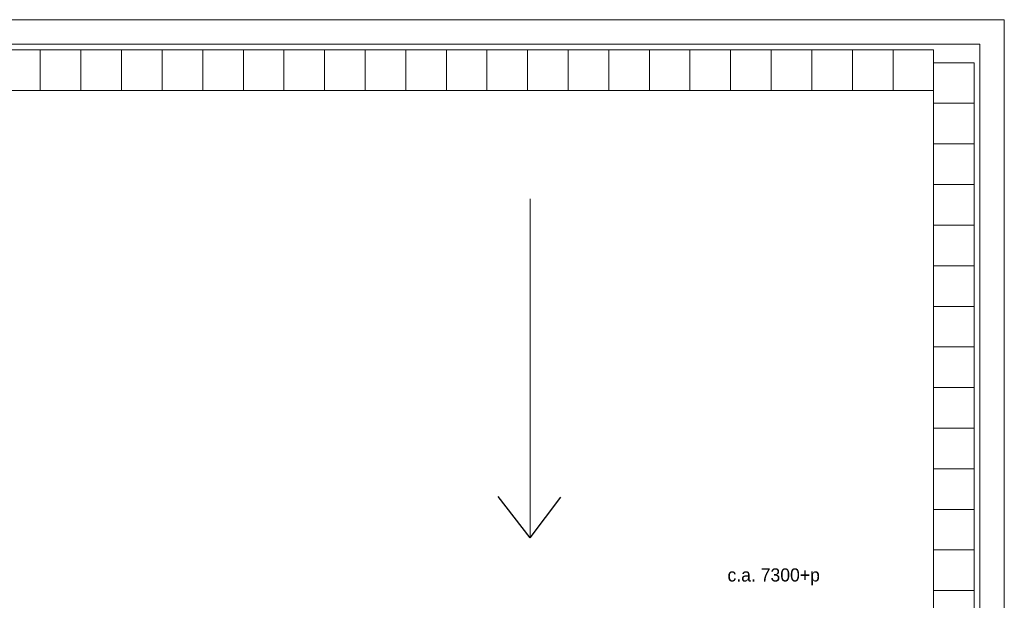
# Model space of a CAD drawing. Header units: millimetres. Extents: x -526411 to -400573, y 47353 to 130199.
# Tile 543 of 543: x -412698 to -400573, y 115417 to 122567. Entities that reach past the tile are written whole.
import ezdxf

# ---------------------------------------------------------------- set-up
doc = ezdxf.new("R2010")
doc.units = ezdxf.units.MM
doc.layers.add('01_ALGEMEEN', color=7, linetype='Continuous', lineweight=18)
doc.layers.add('m-pg-03_AI_dwg', color=8, linetype='Continuous', lineweight=18)
doc.styles.add('Frutiger', font='Frutrg__0.ttf', dxfattribs={"height": 7.29503})

# ---------------------------------------------------------------- blocks, each defined once
blk = doc.blocks.new('m-pg-03_AI_dwg_block 2125-641091-3e Verdieping - Percelen telling LI')
at = {"layer": '01_ALGEMEEN', "color": 213, "lineweight": 13}
blk.add_line((2675.6, 1570.81), (2675.6, 1382.83), dxfattribs=at)
blk = doc.blocks.new('m-pg-03_AI_dwg_block 2126-641092-3e Verdieping - Percelen telling LI')
at = {"layer": '01_ALGEMEEN', "color": 253, "lineweight": 25}
blk.add_line((2675.6, 1382.83), (2657.84, 1405.72), dxfattribs=at)
blk = doc.blocks.new('m-pg-03_AI_dwg_block 2127-641093-3e Verdieping - Percelen telling LI')
at = {"layer": '01_ALGEMEEN', "color": 253, "lineweight": 25}
blk.add_line((2675.6, 1382.83), (2692.56, 1405.41), dxfattribs=at)
blk = doc.blocks.new('m-pg-03_AI_dwg_block 2124-641094-3e Verdieping - Percelen telling LI')
for name in ['m-pg-03_AI_dwg_block 2125-641091-3e Verdieping - Percelen telling LI', 'm-pg-03_AI_dwg_block 2126-641092-3e Verdieping - Percelen telling LI', 'm-pg-03_AI_dwg_block 2127-641093-3e Verdieping - Percelen telling LI']:
    blk.add_blockref(name, (0, 0))
blk = doc.blocks.new('m-pg-03_AI_dwg_block 2145-641112-3e Verdieping - Percelen telling LI')
at = {"layer": '01_ALGEMEEN', "color": 133, "flags": 128}
blk.add_lwpolyline([(1439.8, 1670.16), (2938.42, 1670.16), (2938.42, 1015.39), (1439.8, 1015.39), (1439.8, 1064.93), (1453.31, 1064.93), (1453.31, 1028.9), (2924.92, 1028.9), (2924.92, 1656.65), (1453.31, 1656.65), (1453.31, 1301.78), (1439.8, 1301.78)], close=True, dxfattribs=at)
blk = doc.blocks.new('m-pg-03_AI_dwg_block 2165-641132-3e Verdieping - Percelen telling LI')
at = {"layer": '01_ALGEMEEN', "insert": (2784.93, 1365.9), "char_height": 7.295, "width": 64.6329, "attachment_point": 1, "line_spacing_factor": 1.017696, "style": 'Frutiger'}
blk.add_mtext('c.a. 7300+p', dxfattribs=at)
blk = doc.blocks.new('m-pg-03_AI_dwg_block 2005-641148-3e Verdieping - Percelen telling LI')
for name in ['m-pg-03_AI_dwg_block 2145-641112-3e Verdieping - Percelen telling LI', 'm-pg-03_AI_dwg_block 2124-641094-3e Verdieping - Percelen telling LI', 'm-pg-03_AI_dwg_block 2165-641132-3e Verdieping - Percelen telling LI']:
    blk.add_blockref(name, (0, 0))
blk = doc.blocks.new('m-pg-03_AI_dwg_block 2-641149-3e Verdieping - Percelen telling LI')
blk.add_blockref('m-pg-03_AI_dwg_block 2005-641148-3e Verdieping - Percelen telling LI', (0, 0))
blk = doc.blocks.new('m-pg-03_AI_dwg_block 3635-642603-3e Verdieping - Percelen telling LI')
at = {"layer": '01_ALGEMEEN', "color": 9, "lineweight": 9, "flags": 128}
blk.add_lwpolyline([(2921.76, 1646.29), (2899.24, 1646.29), (2899.24, 1623.78), (2921.76, 1623.78)], close=True, dxfattribs=at)
blk = doc.blocks.new('m-pg-03_AI_dwg_block 3634-642604-3e Verdieping - Percelen telling LI')
blk.add_blockref('m-pg-03_AI_dwg_block 3635-642603-3e Verdieping - Percelen telling LI', (0, 0))
blk = doc.blocks.new('m-pg-03_AI_dwg_block 3637-642605-3e Verdieping - Percelen telling LI')
at = {"layer": '01_ALGEMEEN', "color": 9, "lineweight": 9, "flags": 128}
blk.add_lwpolyline([(2921.76, 1623.78), (2899.24, 1623.78), (2899.24, 1601.26), (2921.76, 1601.26)], close=True, dxfattribs=at)
blk = doc.blocks.new('m-pg-03_AI_dwg_block 3636-642606-3e Verdieping - Percelen telling LI')
blk.add_blockref('m-pg-03_AI_dwg_block 3637-642605-3e Verdieping - Percelen telling LI', (0, 0))
blk = doc.blocks.new('m-pg-03_AI_dwg_block 3639-642607-3e Verdieping - Percelen telling LI')
at = {"layer": '01_ALGEMEEN', "color": 9, "lineweight": 9, "flags": 128}
blk.add_lwpolyline([(2921.76, 1601.26), (2899.24, 1601.26), (2899.24, 1578.75), (2921.76, 1578.75)], close=True, dxfattribs=at)
blk = doc.blocks.new('m-pg-03_AI_dwg_block 3638-642608-3e Verdieping - Percelen telling LI')
blk.add_blockref('m-pg-03_AI_dwg_block 3639-642607-3e Verdieping - Percelen telling LI', (0, 0))
blk = doc.blocks.new('m-pg-03_AI_dwg_block 3641-642609-3e Verdieping - Percelen telling LI')
at = {"layer": '01_ALGEMEEN', "color": 9, "lineweight": 9, "flags": 128}
blk.add_lwpolyline([(2921.76, 1578.75), (2899.24, 1578.75), (2899.24, 1556.23), (2921.76, 1556.23)], close=True, dxfattribs=at)
blk = doc.blocks.new('m-pg-03_AI_dwg_block 3640-642610-3e Verdieping - Percelen telling LI')
blk.add_blockref('m-pg-03_AI_dwg_block 3641-642609-3e Verdieping - Percelen telling LI', (0, 0))
blk = doc.blocks.new('m-pg-03_AI_dwg_block 3643-642611-3e Verdieping - Percelen telling LI')
at = {"layer": '01_ALGEMEEN', "color": 9, "lineweight": 9, "flags": 128}
blk.add_lwpolyline([(2921.76, 1556.23), (2899.24, 1556.23), (2899.24, 1533.71), (2921.76, 1533.71)], close=True, dxfattribs=at)
blk = doc.blocks.new('m-pg-03_AI_dwg_block 3642-642612-3e Verdieping - Percelen telling LI')
blk.add_blockref('m-pg-03_AI_dwg_block 3643-642611-3e Verdieping - Percelen telling LI', (0, 0))
blk = doc.blocks.new('m-pg-03_AI_dwg_block 3645-642613-3e Verdieping - Percelen telling LI')
at = {"layer": '01_ALGEMEEN', "color": 9, "lineweight": 9, "flags": 128}
blk.add_lwpolyline([(2921.76, 1533.71), (2899.24, 1533.71), (2899.24, 1511.2), (2921.76, 1511.2)], close=True, dxfattribs=at)
blk = doc.blocks.new('m-pg-03_AI_dwg_block 3644-642614-3e Verdieping - Percelen telling LI')
blk.add_blockref('m-pg-03_AI_dwg_block 3645-642613-3e Verdieping - Percelen telling LI', (0, 0))
blk = doc.blocks.new('m-pg-03_AI_dwg_block 3647-642615-3e Verdieping - Percelen telling LI')
at = {"layer": '01_ALGEMEEN', "color": 9, "lineweight": 9, "flags": 128}
blk.add_lwpolyline([(2921.76, 1511.2), (2899.24, 1511.2), (2899.24, 1488.68), (2921.76, 1488.68)], close=True, dxfattribs=at)
blk = doc.blocks.new('m-pg-03_AI_dwg_block 3646-642616-3e Verdieping - Percelen telling LI')
blk.add_blockref('m-pg-03_AI_dwg_block 3647-642615-3e Verdieping - Percelen telling LI', (0, 0))
blk = doc.blocks.new('m-pg-03_AI_dwg_block 3649-642617-3e Verdieping - Percelen telling LI')
at = {"layer": '01_ALGEMEEN', "color": 9, "lineweight": 9, "flags": 128}
blk.add_lwpolyline([(2921.76, 1488.68), (2899.24, 1488.68), (2899.24, 1466.17), (2921.76, 1466.17)], close=True, dxfattribs=at)
blk = doc.blocks.new('m-pg-03_AI_dwg_block 3648-642618-3e Verdieping - Percelen telling LI')
blk.add_blockref('m-pg-03_AI_dwg_block 3649-642617-3e Verdieping - Percelen telling LI', (0, 0))
blk = doc.blocks.new('m-pg-03_AI_dwg_block 3651-642619-3e Verdieping - Percelen telling LI')
at = {"layer": '01_ALGEMEEN', "color": 9, "lineweight": 9, "flags": 128}
blk.add_lwpolyline([(2921.76, 1466.17), (2899.24, 1466.17), (2899.24, 1443.65), (2921.76, 1443.65)], close=True, dxfattribs=at)
blk = doc.blocks.new('m-pg-03_AI_dwg_block 3650-642620-3e Verdieping - Percelen telling LI')
blk.add_blockref('m-pg-03_AI_dwg_block 3651-642619-3e Verdieping - Percelen telling LI', (0, 0))
blk = doc.blocks.new('m-pg-03_AI_dwg_block 3653-642621-3e Verdieping - Percelen telling LI')
at = {"layer": '01_ALGEMEEN', "color": 9, "lineweight": 9, "flags": 128}
blk.add_lwpolyline([(2921.76, 1443.65), (2899.24, 1443.65), (2899.24, 1421.14), (2921.76, 1421.14)], close=True, dxfattribs=at)
blk = doc.blocks.new('m-pg-03_AI_dwg_block 3652-642622-3e Verdieping - Percelen telling LI')
blk.add_blockref('m-pg-03_AI_dwg_block 3653-642621-3e Verdieping - Percelen telling LI', (0, 0))
blk = doc.blocks.new('m-pg-03_AI_dwg_block 3655-642623-3e Verdieping - Percelen telling LI')
at = {"layer": '01_ALGEMEEN', "color": 9, "lineweight": 9, "flags": 128}
blk.add_lwpolyline([(2921.76, 1421.14), (2899.24, 1421.14), (2899.24, 1398.62), (2921.76, 1398.62)], close=True, dxfattribs=at)
blk = doc.blocks.new('m-pg-03_AI_dwg_block 3654-642624-3e Verdieping - Percelen telling LI')
blk.add_blockref('m-pg-03_AI_dwg_block 3655-642623-3e Verdieping - Percelen telling LI', (0, 0))
blk = doc.blocks.new('m-pg-03_AI_dwg_block 3657-642625-3e Verdieping - Percelen telling LI')
at = {"layer": '01_ALGEMEEN', "color": 9, "lineweight": 9, "flags": 128}
blk.add_lwpolyline([(2921.76, 1398.62), (2899.24, 1398.62), (2899.24, 1376.11), (2921.76, 1376.11)], close=True, dxfattribs=at)
blk = doc.blocks.new('m-pg-03_AI_dwg_block 3656-642626-3e Verdieping - Percelen telling LI')
blk.add_blockref('m-pg-03_AI_dwg_block 3657-642625-3e Verdieping - Percelen telling LI', (0, 0))
blk = doc.blocks.new('m-pg-03_AI_dwg_block 3659-642627-3e Verdieping - Percelen telling LI')
at = {"layer": '01_ALGEMEEN', "color": 9, "lineweight": 9, "flags": 128}
blk.add_lwpolyline([(2921.76, 1376.11), (2899.24, 1376.11), (2899.24, 1353.59), (2921.76, 1353.59)], close=True, dxfattribs=at)
blk = doc.blocks.new('m-pg-03_AI_dwg_block 3658-642628-3e Verdieping - Percelen telling LI')
blk.add_blockref('m-pg-03_AI_dwg_block 3659-642627-3e Verdieping - Percelen telling LI', (0, 0))
blk = doc.blocks.new('m-pg-03_AI_dwg_block 3661-642629-3e Verdieping - Percelen telling LI')
at = {"layer": '01_ALGEMEEN', "color": 9, "lineweight": 9, "flags": 128}
blk.add_lwpolyline([(2921.76, 1353.59), (2899.24, 1353.59), (2899.24, 1331.07), (2921.76, 1331.07)], close=True, dxfattribs=at)
blk = doc.blocks.new('m-pg-03_AI_dwg_block 3660-642630-3e Verdieping - Percelen telling LI')
blk.add_blockref('m-pg-03_AI_dwg_block 3661-642629-3e Verdieping - Percelen telling LI', (0, 0))
blk = doc.blocks.new('m-pg-03_AI_dwg_block 3679-642647-3e Verdieping - Percelen telling LI')
at = {"layer": '01_ALGEMEEN', "color": 9, "lineweight": 9, "flags": 128}
blk.add_lwpolyline([(2899.24, 1653.5), (2876.73, 1653.5), (2876.73, 1630.98), (2899.24, 1630.98)], close=True, dxfattribs=at)
blk = doc.blocks.new('m-pg-03_AI_dwg_block 3678-642648-3e Verdieping - Percelen telling LI')
blk.add_blockref('m-pg-03_AI_dwg_block 3679-642647-3e Verdieping - Percelen telling LI', (0, 0))
blk = doc.blocks.new('m-pg-03_AI_dwg_block 3693-642661-3e Verdieping - Percelen telling LI')
at = {"layer": '01_ALGEMEEN', "color": 9, "lineweight": 9, "flags": 128}
blk.add_lwpolyline([(2876.73, 1653.5), (2854.21, 1653.5), (2854.21, 1630.98), (2876.73, 1630.98)], close=True, dxfattribs=at)
blk = doc.blocks.new('m-pg-03_AI_dwg_block 3692-642662-3e Verdieping - Percelen telling LI')
blk.add_blockref('m-pg-03_AI_dwg_block 3693-642661-3e Verdieping - Percelen telling LI', (0, 0))
blk = doc.blocks.new('m-pg-03_AI_dwg_block 3695-642663-3e Verdieping - Percelen telling LI')
at = {"layer": '01_ALGEMEEN', "color": 9, "lineweight": 9, "flags": 128}
blk.add_lwpolyline([(2854.21, 1653.5), (2831.7, 1653.5), (2831.7, 1630.98), (2854.21, 1630.98)], close=True, dxfattribs=at)
blk = doc.blocks.new('m-pg-03_AI_dwg_block 3694-642664-3e Verdieping - Percelen telling LI')
blk.add_blockref('m-pg-03_AI_dwg_block 3695-642663-3e Verdieping - Percelen telling LI', (0, 0))
blk = doc.blocks.new('m-pg-03_AI_dwg_block 3697-642665-3e Verdieping - Percelen telling LI')
at = {"layer": '01_ALGEMEEN', "color": 9, "lineweight": 9, "flags": 128}
blk.add_lwpolyline([(2831.7, 1653.5), (2809.18, 1653.5), (2809.18, 1630.98), (2831.7, 1630.98)], close=True, dxfattribs=at)
blk = doc.blocks.new('m-pg-03_AI_dwg_block 3696-642666-3e Verdieping - Percelen telling LI')
blk.add_blockref('m-pg-03_AI_dwg_block 3697-642665-3e Verdieping - Percelen telling LI', (0, 0))
blk = doc.blocks.new('m-pg-03_AI_dwg_block 3699-642667-3e Verdieping - Percelen telling LI')
at = {"layer": '01_ALGEMEEN', "color": 9, "lineweight": 9, "flags": 128}
blk.add_lwpolyline([(2809.18, 1653.5), (2786.67, 1653.5), (2786.67, 1630.98), (2809.18, 1630.98)], close=True, dxfattribs=at)
blk = doc.blocks.new('m-pg-03_AI_dwg_block 3698-642668-3e Verdieping - Percelen telling LI')
blk.add_blockref('m-pg-03_AI_dwg_block 3699-642667-3e Verdieping - Percelen telling LI', (0, 0))
blk = doc.blocks.new('m-pg-03_AI_dwg_block 3701-642669-3e Verdieping - Percelen telling LI')
at = {"layer": '01_ALGEMEEN', "color": 9, "lineweight": 9, "flags": 128}
blk.add_lwpolyline([(2786.67, 1653.5), (2764.15, 1653.5), (2764.15, 1630.98), (2786.67, 1630.98)], close=True, dxfattribs=at)
blk = doc.blocks.new('m-pg-03_AI_dwg_block 3700-642670-3e Verdieping - Percelen telling LI')
blk.add_blockref('m-pg-03_AI_dwg_block 3701-642669-3e Verdieping - Percelen telling LI', (0, 0))
blk = doc.blocks.new('m-pg-03_AI_dwg_block 3703-642671-3e Verdieping - Percelen telling LI')
at = {"layer": '01_ALGEMEEN', "color": 9, "lineweight": 9, "flags": 128}
blk.add_lwpolyline([(2764.15, 1653.5), (2741.64, 1653.5), (2741.64, 1630.98), (2764.15, 1630.98)], close=True, dxfattribs=at)
blk = doc.blocks.new('m-pg-03_AI_dwg_block 3702-642672-3e Verdieping - Percelen telling LI')
blk.add_blockref('m-pg-03_AI_dwg_block 3703-642671-3e Verdieping - Percelen telling LI', (0, 0))
blk = doc.blocks.new('m-pg-03_AI_dwg_block 3705-642673-3e Verdieping - Percelen telling LI')
at = {"layer": '01_ALGEMEEN', "color": 9, "lineweight": 9, "flags": 128}
blk.add_lwpolyline([(2741.64, 1653.5), (2719.12, 1653.5), (2719.12, 1630.98), (2741.64, 1630.98)], close=True, dxfattribs=at)
blk = doc.blocks.new('m-pg-03_AI_dwg_block 3704-642674-3e Verdieping - Percelen telling LI')
blk.add_blockref('m-pg-03_AI_dwg_block 3705-642673-3e Verdieping - Percelen telling LI', (0, 0))
blk = doc.blocks.new('m-pg-03_AI_dwg_block 3707-642675-3e Verdieping - Percelen telling LI')
at = {"layer": '01_ALGEMEEN', "color": 9, "lineweight": 9, "flags": 128}
blk.add_lwpolyline([(2719.12, 1653.5), (2696.61, 1653.5), (2696.61, 1630.98), (2719.12, 1630.98)], close=True, dxfattribs=at)
blk = doc.blocks.new('m-pg-03_AI_dwg_block 3706-642676-3e Verdieping - Percelen telling LI')
blk.add_blockref('m-pg-03_AI_dwg_block 3707-642675-3e Verdieping - Percelen telling LI', (0, 0))
blk = doc.blocks.new('m-pg-03_AI_dwg_block 3709-642677-3e Verdieping - Percelen telling LI')
at = {"layer": '01_ALGEMEEN', "color": 9, "lineweight": 9, "flags": 128}
blk.add_lwpolyline([(2696.61, 1653.5), (2674.09, 1653.5), (2674.09, 1630.98), (2696.61, 1630.98)], close=True, dxfattribs=at)
blk = doc.blocks.new('m-pg-03_AI_dwg_block 3708-642678-3e Verdieping - Percelen telling LI')
blk.add_blockref('m-pg-03_AI_dwg_block 3709-642677-3e Verdieping - Percelen telling LI', (0, 0))
blk = doc.blocks.new('m-pg-03_AI_dwg_block 3711-642679-3e Verdieping - Percelen telling LI')
at = {"layer": '01_ALGEMEEN', "color": 9, "lineweight": 9, "flags": 128}
blk.add_lwpolyline([(2674.09, 1653.5), (2651.57, 1653.5), (2651.57, 1630.98), (2674.09, 1630.98)], close=True, dxfattribs=at)
blk = doc.blocks.new('m-pg-03_AI_dwg_block 3710-642680-3e Verdieping - Percelen telling LI')
blk.add_blockref('m-pg-03_AI_dwg_block 3711-642679-3e Verdieping - Percelen telling LI', (0, 0))
blk = doc.blocks.new('m-pg-03_AI_dwg_block 3713-642681-3e Verdieping - Percelen telling LI')
at = {"layer": '01_ALGEMEEN', "color": 9, "lineweight": 9, "flags": 128}
blk.add_lwpolyline([(2651.57, 1653.5), (2629.06, 1653.5), (2629.06, 1630.98), (2651.57, 1630.98)], close=True, dxfattribs=at)
blk = doc.blocks.new('m-pg-03_AI_dwg_block 3712-642682-3e Verdieping - Percelen telling LI')
blk.add_blockref('m-pg-03_AI_dwg_block 3713-642681-3e Verdieping - Percelen telling LI', (0, 0))
blk = doc.blocks.new('m-pg-03_AI_dwg_block 3715-642683-3e Verdieping - Percelen telling LI')
at = {"layer": '01_ALGEMEEN', "color": 9, "lineweight": 9, "flags": 128}
blk.add_lwpolyline([(2629.06, 1653.5), (2606.54, 1653.5), (2606.54, 1630.98), (2629.06, 1630.98)], close=True, dxfattribs=at)
blk = doc.blocks.new('m-pg-03_AI_dwg_block 3714-642684-3e Verdieping - Percelen telling LI')
blk.add_blockref('m-pg-03_AI_dwg_block 3715-642683-3e Verdieping - Percelen telling LI', (0, 0))
blk = doc.blocks.new('m-pg-03_AI_dwg_block 3717-642685-3e Verdieping - Percelen telling LI')
at = {"layer": '01_ALGEMEEN', "color": 9, "lineweight": 9, "flags": 128}
blk.add_lwpolyline([(2606.54, 1653.5), (2584.03, 1653.5), (2584.03, 1630.98), (2606.54, 1630.98)], close=True, dxfattribs=at)
blk = doc.blocks.new('m-pg-03_AI_dwg_block 3716-642686-3e Verdieping - Percelen telling LI')
blk.add_blockref('m-pg-03_AI_dwg_block 3717-642685-3e Verdieping - Percelen telling LI', (0, 0))
blk = doc.blocks.new('m-pg-03_AI_dwg_block 3719-642687-3e Verdieping - Percelen telling LI')
at = {"layer": '01_ALGEMEEN', "color": 9, "lineweight": 9, "flags": 128}
blk.add_lwpolyline([(2584.03, 1653.5), (2561.51, 1653.5), (2561.51, 1630.98), (2584.03, 1630.98)], close=True, dxfattribs=at)
blk = doc.blocks.new('m-pg-03_AI_dwg_block 3718-642688-3e Verdieping - Percelen telling LI')
blk.add_blockref('m-pg-03_AI_dwg_block 3719-642687-3e Verdieping - Percelen telling LI', (0, 0))
blk = doc.blocks.new('m-pg-03_AI_dwg_block 3721-642689-3e Verdieping - Percelen telling LI')
at = {"layer": '01_ALGEMEEN', "color": 9, "lineweight": 9, "flags": 128}
blk.add_lwpolyline([(2561.51, 1653.5), (2539, 1653.5), (2539, 1630.98), (2561.51, 1630.98)], close=True, dxfattribs=at)
blk = doc.blocks.new('m-pg-03_AI_dwg_block 3720-642690-3e Verdieping - Percelen telling LI')
blk.add_blockref('m-pg-03_AI_dwg_block 3721-642689-3e Verdieping - Percelen telling LI', (0, 0))
blk = doc.blocks.new('m-pg-03_AI_dwg_block 3723-642691-3e Verdieping - Percelen telling LI')
at = {"layer": '01_ALGEMEEN', "color": 9, "lineweight": 9, "flags": 128}
blk.add_lwpolyline([(2539, 1653.5), (2516.48, 1653.5), (2516.48, 1630.98), (2539, 1630.98)], close=True, dxfattribs=at)
blk = doc.blocks.new('m-pg-03_AI_dwg_block 3722-642692-3e Verdieping - Percelen telling LI')
blk.add_blockref('m-pg-03_AI_dwg_block 3723-642691-3e Verdieping - Percelen telling LI', (0, 0))
blk = doc.blocks.new('m-pg-03_AI_dwg_block 3725-642693-3e Verdieping - Percelen telling LI')
at = {"layer": '01_ALGEMEEN', "color": 9, "lineweight": 9, "flags": 128}
blk.add_lwpolyline([(2516.48, 1653.5), (2493.97, 1653.5), (2493.97, 1630.98), (2516.48, 1630.98)], close=True, dxfattribs=at)
blk = doc.blocks.new('m-pg-03_AI_dwg_block 3724-642694-3e Verdieping - Percelen telling LI')
blk.add_blockref('m-pg-03_AI_dwg_block 3725-642693-3e Verdieping - Percelen telling LI', (0, 0))
blk = doc.blocks.new('m-pg-03_AI_dwg_block 3727-642695-3e Verdieping - Percelen telling LI')
at = {"layer": '01_ALGEMEEN', "color": 9, "lineweight": 9, "flags": 128}
blk.add_lwpolyline([(2493.97, 1653.5), (2471.45, 1653.5), (2471.45, 1630.98), (2493.97, 1630.98)], close=True, dxfattribs=at)
blk = doc.blocks.new('m-pg-03_AI_dwg_block 3726-642696-3e Verdieping - Percelen telling LI')
blk.add_blockref('m-pg-03_AI_dwg_block 3727-642695-3e Verdieping - Percelen telling LI', (0, 0))
blk = doc.blocks.new('m-pg-03_AI_dwg_block 3729-642697-3e Verdieping - Percelen telling LI')
at = {"layer": '01_ALGEMEEN', "color": 9, "lineweight": 9, "flags": 128}
blk.add_lwpolyline([(2471.45, 1653.5), (2448.93, 1653.5), (2448.93, 1630.98), (2471.45, 1630.98)], close=True, dxfattribs=at)
blk = doc.blocks.new('m-pg-03_AI_dwg_block 3728-642698-3e Verdieping - Percelen telling LI')
blk.add_blockref('m-pg-03_AI_dwg_block 3729-642697-3e Verdieping - Percelen telling LI', (0, 0))
blk = doc.blocks.new('m-pg-03_AI_dwg_block 3731-642699-3e Verdieping - Percelen telling LI')
at = {"layer": '01_ALGEMEEN', "color": 9, "lineweight": 9, "flags": 128}
blk.add_lwpolyline([(2448.93, 1653.5), (2426.42, 1653.5), (2426.42, 1630.98), (2448.93, 1630.98)], close=True, dxfattribs=at)
blk = doc.blocks.new('m-pg-03_AI_dwg_block 3730-642700-3e Verdieping - Percelen telling LI')
blk.add_blockref('m-pg-03_AI_dwg_block 3731-642699-3e Verdieping - Percelen telling LI', (0, 0))
blk = doc.blocks.new('m-pg-03_AI_dwg_block 3733-642701-3e Verdieping - Percelen telling LI')
at = {"layer": '01_ALGEMEEN', "color": 9, "lineweight": 9, "flags": 128}
blk.add_lwpolyline([(2426.42, 1653.5), (2403.9, 1653.5), (2403.9, 1630.98), (2426.42, 1630.98)], close=True, dxfattribs=at)
blk = doc.blocks.new('m-pg-03_AI_dwg_block 3732-642702-3e Verdieping - Percelen telling LI')
blk.add_blockref('m-pg-03_AI_dwg_block 3733-642701-3e Verdieping - Percelen telling LI', (0, 0))
blk = doc.blocks.new('m-pg-03_AI_dwg_block 3735-642703-3e Verdieping - Percelen telling LI')
at = {"layer": '01_ALGEMEEN', "color": 9, "lineweight": 9, "flags": 128}
blk.add_lwpolyline([(2403.9, 1653.5), (2381.39, 1653.5), (2381.39, 1630.98), (2403.9, 1630.98)], close=True, dxfattribs=at)
blk = doc.blocks.new('m-pg-03_AI_dwg_block 3734-642704-3e Verdieping - Percelen telling LI')
blk.add_blockref('m-pg-03_AI_dwg_block 3735-642703-3e Verdieping - Percelen telling LI', (0, 0))
blk = doc.blocks.new('m-pg-03_AI_dwg-638970-3e Verdieping - Percelen telling LI')
for name in ['m-pg-03_AI_dwg_block 2-641149-3e Verdieping - Percelen telling LI', 'm-pg-03_AI_dwg_block 3734-642704-3e Verdieping - Percelen telling LI', 'm-pg-03_AI_dwg_block 3732-642702-3e Verdieping - Percelen telling LI', 'm-pg-03_AI_dwg_block 3730-642700-3e Verdieping - Percelen telling LI', 'm-pg-03_AI_dwg_block 3728-642698-3e Verdieping - Percelen telling LI', 'm-pg-03_AI_dwg_block 3726-642696-3e Verdieping - Percelen telling LI', 'm-pg-03_AI_dwg_block 3724-642694-3e Verdieping - Percelen telling LI', 'm-pg-03_AI_dwg_block 3722-642692-3e Verdieping - Percelen telling LI', 'm-pg-03_AI_dwg_block 3720-642690-3e Verdieping - Percelen telling LI', 'm-pg-03_AI_dwg_block 3718-642688-3e Verdieping - Percelen telling LI', 'm-pg-03_AI_dwg_block 3716-642686-3e Verdieping - Percelen telling LI', 'm-pg-03_AI_dwg_block 3714-642684-3e Verdieping - Percelen telling LI', 'm-pg-03_AI_dwg_block 3712-642682-3e Verdieping - Percelen telling LI', 'm-pg-03_AI_dwg_block 3710-642680-3e Verdieping - Percelen telling LI', 'm-pg-03_AI_dwg_block 3708-642678-3e Verdieping - Percelen telling LI', 'm-pg-03_AI_dwg_block 3706-642676-3e Verdieping - Percelen telling LI', 'm-pg-03_AI_dwg_block 3704-642674-3e Verdieping - Percelen telling LI', 'm-pg-03_AI_dwg_block 3702-642672-3e Verdieping - Percelen telling LI', 'm-pg-03_AI_dwg_block 3700-642670-3e Verdieping - Percelen telling LI', 'm-pg-03_AI_dwg_block 3698-642668-3e Verdieping - Percelen telling LI', 'm-pg-03_AI_dwg_block 3696-642666-3e Verdieping - Percelen telling LI', 'm-pg-03_AI_dwg_block 3694-642664-3e Verdieping - Percelen telling LI', 'm-pg-03_AI_dwg_block 3692-642662-3e Verdieping - Percelen telling LI', 'm-pg-03_AI_dwg_block 3678-642648-3e Verdieping - Percelen telling LI', 'm-pg-03_AI_dwg_block 3634-642604-3e Verdieping - Percelen telling LI', 'm-pg-03_AI_dwg_block 3636-642606-3e Verdieping - Percelen telling LI', 'm-pg-03_AI_dwg_block 3638-642608-3e Verdieping - Percelen telling LI', 'm-pg-03_AI_dwg_block 3640-642610-3e Verdieping - Percelen telling LI', 'm-pg-03_AI_dwg_block 3642-642612-3e Verdieping - Percelen telling LI', 'm-pg-03_AI_dwg_block 3644-642614-3e Verdieping - Percelen telling LI', 'm-pg-03_AI_dwg_block 3646-642616-3e Verdieping - Percelen telling LI', 'm-pg-03_AI_dwg_block 3648-642618-3e Verdieping - Percelen telling LI', 'm-pg-03_AI_dwg_block 3650-642620-3e Verdieping - Percelen telling LI', 'm-pg-03_AI_dwg_block 3652-642622-3e Verdieping - Percelen telling LI', 'm-pg-03_AI_dwg_block 3654-642624-3e Verdieping - Percelen telling LI', 'm-pg-03_AI_dwg_block 3656-642626-3e Verdieping - Percelen telling LI', 'm-pg-03_AI_dwg_block 3658-642628-3e Verdieping - Percelen telling LI', 'm-pg-03_AI_dwg_block 3660-642630-3e Verdieping - Percelen telling LI']:
    blk.add_blockref(name, (0, 0))

msp = doc.modelspace()

# ---------------------------------------------------------------- block references
at = {"layer": 'm-pg-03_AI_dwg', "color": 133, "xscale": 22.2068924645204, "yscale": 22.2068924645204, "zscale": 22.2068924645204}
msp.add_blockref('m-pg-03_AI_dwg-638970-3e Verdieping - Percelen telling LI', (-465827, 85478), dxfattribs=at)

doc.saveas('drawing.dxf')
